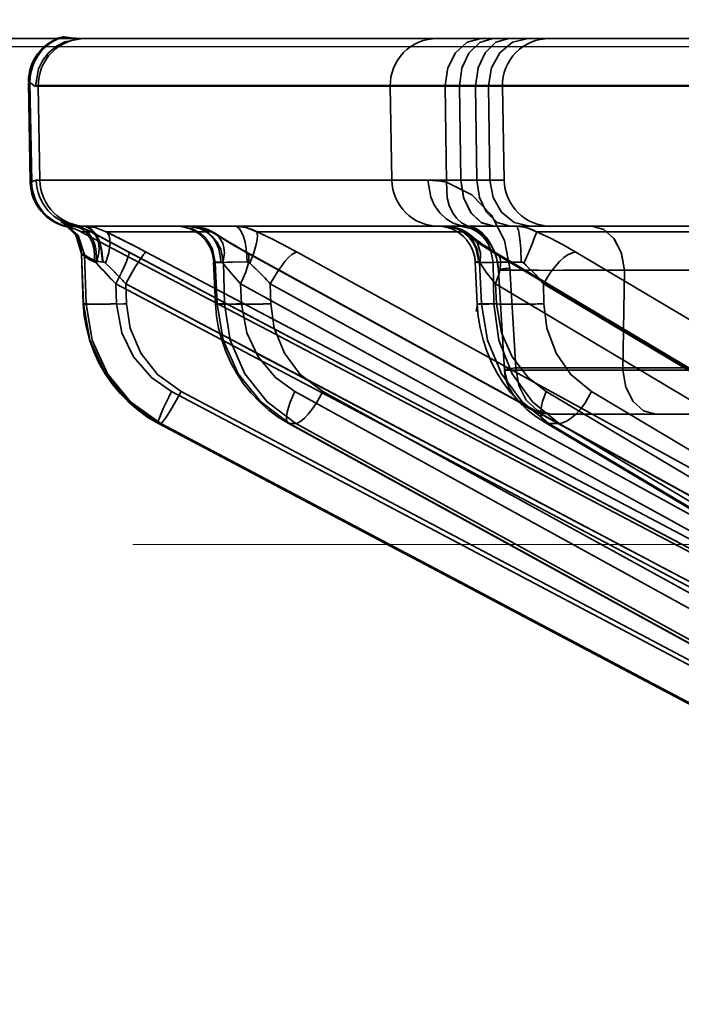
# Model space of a CAD drawing. Header units: millimetres. Extents: x -1465 to 393277, y -3788 to 454312.
# Tile 352 of 656: x 358010 to 358024, y 11940 to 11961. Entities that reach past the tile are written whole.
import ezdxf

# ---------------------------------------------------------------- set-up
doc = ezdxf.new("R2010")
doc.units = ezdxf.units.MM
doc.header["$XCLIPFRAME"] = 2
doc.linetypes.add('DASHED', pattern=[0.75, 0.5, -0.25])
for name, color, linetype in [('AHU03-3-68634OBJ', 8, 'Continuous'), ('EC-MTR_250-0_7OBJ', 8, 'Continuous'), ('FLUID-Wy2', 8, 'Continuous')]:
    doc.layers.add(name, color=color, linetype=linetype)
picture_1 = doc.add_image_def('image1.bmp', size_in_pixel=(951, 911))

msp = doc.modelspace()

# ---------------------------------------------------------------- linework, layer by layer
at = {"layer": 'AHU03-3-68634OBJ', "color": 8, "linetype": 'Continuous', "lineweight": 35, "ltscale": 100}
msp.add_line((358221.129, 11960.602), (357953.129, 11960.602), dxfattribs=at)
at = {"layer": 'EC-MTR_250-0_7OBJ', "color": 8, "linetype": 'Continuous', "lineweight": 35, "ltscale": 100}
for p, q in [((358011.304, 11960.639), (358011.335, 11960.639)), ((358011.723, 11960.602), (358036.798, 11960.602)), ((358010.575, 11959.677), (358010.607, 11959.677)), ((358010.612, 11957.546), (358010.575, 11959.659)), ((358010.607, 11959.659), (358010.575, 11959.659)), ((358010.607, 11959.659), (358010.644, 11957.546)), ((358030.697, 11959.602), (358010.783, 11959.602)), ((358010.723, 11959.584), (358010.783, 11959.584)), ((358010.783, 11959.584), (358010.818, 11957.584)), ((358030.697, 11959.584), (358010.783, 11959.584)), ((358018.309, 11957.584), (358018.274, 11959.584)), ((358019.446, 11959.584), (358019.473, 11957.539)), ((358019.779, 11957.584), (358019.754, 11959.584)), ((358020.094, 11959.584), (358020.119, 11957.584)), ((358020.368, 11959.584), (358020.397, 11957.584)), ((358020.665, 11959.584), (358020.7, 11957.584)), ((358010.644, 11957.546), (358010.612, 11957.546)), ((358020.7, 11957.584), (358010.738, 11957.584)), ((358019.779, 11957.584), (358018.31, 11957.583)), ((358011.379, 11956.629), (358011.36, 11956.643)), ((358011.401, 11956.612), (358011.378, 11956.629)), ((358011.428, 11956.59), (358011.401, 11956.612)), ((358011.417, 11956.582), (358011.449, 11956.582)), ((358011.455, 11956.566), (358011.427, 11956.591)), ((358011.483, 11956.538), (358011.454, 11956.566)), ((358011.51, 11956.508), (358011.482, 11956.539)), ((358011.537, 11956.475), (358011.51, 11956.508)), ((358011.563, 11956.439), (358011.537, 11956.475)), ((358011.588, 11956.401), (358011.563, 11956.439)), ((358029.791, 11946.959), (358011.689, 11956.486)), ((358011.908, 11956.486), (358011.689, 11956.486)), ((358020.486, 11956.602), (358011.741, 11956.602)), ((358014.474, 11956.486), (358012.232, 11956.486)), ((358019.833, 11956.486), (358015.434, 11956.486)), ((358020.826, 11956.602), (358020.486, 11956.602)), ((358027.103, 11956.602), (358020.826, 11956.602)), ((358027.471, 11956.486), (358021.392, 11956.486)), ((358011.611, 11956.36), (358011.588, 11956.401)), ((358012.568, 11956.13), (358032.2, 11945.751)), ((358012.712, 11956.052), (358032.198, 11945.752)), ((358013.08, 11956.052), (358032.565, 11945.752)), ((358015.204, 11956.052), (358033.941, 11945.752)), ((358015.23, 11956.045), (358033.966, 11945.745)), ((358016.294, 11956.052), (358035.03, 11945.752)), ((358020.459, 11956.052), (358037.728, 11945.752)), ((358020.536, 11956.031), (358037.804, 11945.731)), ((358022.23, 11956.052), (358039.496, 11945.752)), ((358011.702, 11956.018), (358011.743, 11954.948)), ((358011.706, 11956.013), (358011.747, 11954.951)), ((358011.706, 11956.013), (358011.768, 11955.991)), ((358011.768, 11955.991), (358011.801, 11954.951)), ((358014.517, 11955.836), (358014.556, 11954.944)), ((358014.552, 11955.829), (358014.59, 11954.951)), ((358014.729, 11955.829), (358014.552, 11955.829)), ((358014.729, 11955.829), (358014.749, 11954.951)), ((358020.084, 11955.839), (358020.127, 11954.941)), ((358020.179, 11955.829), (358020.221, 11954.951)), ((358020.467, 11955.829), (358020.179, 11955.829)), ((358020.467, 11955.829), (358020.48, 11954.951)), ((358020.71, 11953.538), (358020.578, 11955.669)), ((358020.583, 11955.665), (358020.71, 11953.538)), ((358020.824, 11955.712), (358020.953, 11953.584)), ((358023.226, 11953.538), (358023.261, 11955.664)), ((358023.261, 11955.664), (358023.226, 11953.538)), ((358027.808, 11955.664), (358023.261, 11955.664)), ((358012.434, 11955.372), (358012.45, 11954.951)), ((358012.434, 11955.372), (358031.919, 11945.072)), ((358012.647, 11955.372), (358012.66, 11954.951)), ((358012.647, 11955.372), (358032.132, 11945.072)), ((358015.091, 11955.372), (358015.109, 11954.951)), ((358015.091, 11955.372), (358033.827, 11945.072)), ((358015.723, 11955.372), (358015.732, 11954.951)), ((358015.723, 11955.372), (358034.459, 11945.072)), ((358020.516, 11955.372), (358020.536, 11954.951)), ((358020.516, 11955.372), (358037.784, 11945.072)), ((358021.542, 11955.372), (358021.549, 11954.951)), ((358021.542, 11955.372), (358038.81, 11945.072)), ((358011.801, 11954.951), (358011.747, 11954.951)), ((358014.749, 11954.951), (358014.59, 11954.951)), ((358020.48, 11954.951), (358020.221, 11954.951)), ((358029.095, 11953.584), (358020.953, 11953.584)), ((358030.769, 11953.539), (358023.226, 11953.538)), ((358013.622, 11953.081), (358031.967, 11943.379)), ((358013.824, 11953.081), (358032.169, 11943.379)), ((358016.245, 11953.081), (358033.885, 11943.379)), ((358016.843, 11953.081), (358034.483, 11943.379)), ((358021.592, 11953.081), (358037.849, 11943.379)), ((358022.563, 11953.081), (358038.82, 11943.379)), ((358021.572, 11952.422), (358021.375, 11952.552)), ((358029.296, 11952.602), (358021.705, 11952.602)), ((358032.413, 11942.315), (358013.341, 11952.401)), ((358013.341, 11952.401), (358032.417, 11942.314)), ((358013.344, 11952.401), (358013.341, 11952.401)), ((358013.39, 11952.401), (358013.344, 11952.401)), ((358013.39, 11952.401), (358032.462, 11942.314)), ((358034.44, 11942.324), (358016.106, 11952.408)), ((358016.135, 11952.401), (358034.474, 11942.314)), ((358016.269, 11952.401), (358016.135, 11952.401)), ((358016.269, 11952.401), (358034.609, 11942.314)), ((358038.456, 11942.345), (358021.572, 11952.422)), ((358021.653, 11952.401), (358038.555, 11942.314)), ((358021.871, 11952.401), (358021.653, 11952.401)), ((358021.871, 11952.401), (358038.773, 11942.314))]:
    msp.add_line(p, q, dxfattribs=at)
at = {"layer": 'EC-MTR_250-0_7OBJ', "color": 8, "linetype": 'Continuous', "lineweight": 35, "ltscale": 100, "flags": 128}
for points in [[(358011.335, 11960.639), (358011.393, 11960.631), (358011.477, 11960.618), (358011.587, 11960.607), (358011.723, 11960.602)], [(358010.723, 11959.584), (358010.789, 11959.957), (358010.881, 11960.139), (358011.01, 11960.302), (358011.171, 11960.435), (358011.352, 11960.53), (358011.723, 11960.602)], [(358019.446, 11959.602), (358019.503, 11959.979), (358019.662, 11960.298), (358019.911, 11960.521), (358020.214, 11960.602)], [(358019.447, 11959.602), (358019.503, 11959.979), (358019.663, 11960.297), (358019.912, 11960.52), (358020.214, 11960.602)], [(358019.754, 11959.584), (358019.803, 11959.967), (358019.949, 11960.291), (358020.18, 11960.519), (358020.461, 11960.602)], [(358020.094, 11959.584), (358020.147, 11959.979), (358020.294, 11960.298), (358020.523, 11960.521), (358020.801, 11960.602)], [(358020.368, 11959.602), (358020.43, 11959.979), (358020.607, 11960.298), (358020.882, 11960.521), (358021.215, 11960.602)], [(358010.607, 11959.659), (358010.629, 11959.649), (358010.646, 11959.636), (358010.659, 11959.626), (358010.678, 11959.608), (358010.689, 11959.598), (358010.701, 11959.591), (358010.712, 11959.586), (358010.723, 11959.584)], [(358010.644, 11957.546), (358010.667, 11957.555), (358010.691, 11957.567), (358010.715, 11957.579), (358010.738, 11957.584)], [(358010.738, 11957.584), (358010.715, 11957.579), (358010.691, 11957.567), (358010.667, 11957.555), (358010.644, 11957.546)], [(358019.076, 11957.584), (358019.14, 11957.221), (358019.22, 11957.045), (358019.33, 11956.888), (358019.464, 11956.761), (358019.615, 11956.67), (358019.771, 11956.618), (358019.923, 11956.602)], [(358019.076, 11957.584), (358019.266, 11957.573), (358019.473, 11957.539)], [(358019.473, 11957.539), (358019.368, 11957.559), (358019.077, 11957.584)], [(358019.923, 11956.602), (358019.771, 11956.618), (358019.615, 11956.67), (358019.465, 11956.761), (358019.33, 11956.888), (358019.22, 11957.045), (358019.14, 11957.221), (358019.077, 11957.584)], [(358019.473, 11957.539), (358019.486, 11957.207), (358019.529, 11957.045), (358019.598, 11956.898), (358019.689, 11956.774), (358019.796, 11956.678), (358019.915, 11956.614), (358020.037, 11956.579)], [(358020.824, 11955.712), (358020.706, 11956.296), (358020.429, 11956.835), (358020.012, 11957.27), (358019.473, 11957.539)], [(358020.486, 11956.602), (358020.222, 11956.674), (358019.998, 11956.878), (358019.84, 11957.197), (358019.779, 11957.584)], [(358019.779, 11957.584), (358019.835, 11957.211), (358019.983, 11956.899), (358020.211, 11956.68), (358020.486, 11956.602)], [(358020.119, 11957.584), (358020.175, 11957.211), (358020.323, 11956.899), (358020.551, 11956.68), (358020.826, 11956.602)], [(358020.397, 11957.584), (358020.464, 11957.211), (358020.642, 11956.899), (358020.915, 11956.68), (358021.245, 11956.602)], [(358011.706, 11956.013), (358011.582, 11956.418), (358011.268, 11956.701)], [(358011.268, 11956.701), (358011.283, 11956.684), (358011.393, 11956.636), (358011.571, 11956.594)], [(358011.768, 11955.991), (358011.636, 11956.407), (358011.306, 11956.69)], [(358011.601, 11956.611), (358011.459, 11956.639), (358011.356, 11956.672), (358011.306, 11956.69)], [(358011.36, 11956.642), (358011.346, 11956.651), (358011.336, 11956.657), (358011.327, 11956.663), (358011.338, 11956.658), (358011.354, 11956.651), (358011.363, 11956.647), (358011.375, 11956.643), (358011.387, 11956.638), (358011.401, 11956.633), (358011.417, 11956.628), (358011.434, 11956.623), (358011.453, 11956.618), (358011.474, 11956.612), (358011.497, 11956.607), (358011.521, 11956.602), (358011.548, 11956.597), (358011.577, 11956.593)], [(358011.338, 11956.658), (358011.354, 11956.651), (358011.363, 11956.647)], [(358011.375, 11956.643), (358011.387, 11956.638), (358011.401, 11956.633), (358011.417, 11956.628), (358011.434, 11956.623)], [(358011.571, 11956.594), (358011.499, 11956.587), (358011.449, 11956.582)], [(358011.474, 11956.612), (358011.497, 11956.607), (358011.521, 11956.602), (358011.548, 11956.597)], [(358011.99, 11955.838), (358011.971, 11956.109), (358011.936, 11956.239), (358011.884, 11956.356), (358011.817, 11956.453), (358011.74, 11956.526), (358011.656, 11956.572), (358011.571, 11956.594)], [(358011.908, 11956.486), (358011.825, 11956.526), (358011.571, 11956.594)], [(358011.577, 11956.593), (358011.649, 11956.581), (358011.72, 11956.563), (358011.79, 11956.54), (358011.858, 11956.512), (358011.924, 11956.478)], [(358011.601, 11956.611), (358011.688, 11956.587), (358011.773, 11956.539), (358011.852, 11956.465), (358011.92, 11956.369), (358011.973, 11956.253), (358012.009, 11956.124), (358012.029, 11955.858)], [(358011.698, 11956.602), (358011.713, 11956.602), (358011.727, 11956.602), (358011.741, 11956.602)], [(358012.154, 11955.84), (358012.12, 11956.124), (358012.08, 11956.26), (358012.026, 11956.381), (358011.961, 11956.478), (358011.889, 11956.548), (358011.814, 11956.589), (358011.741, 11956.602)], [(358011.762, 11956.602), (358011.998, 11956.574), (358012.232, 11956.486)], [(358011.762, 11956.602), (358011.834, 11956.589), (358011.907, 11956.548), (358011.977, 11956.478), (358012.04, 11956.381), (358012.093, 11956.26), (358012.131, 11956.124), (358012.165, 11955.84)], [(358011.908, 11956.486), (358011.963, 11956.451), (358012.01, 11956.398), (358012.046, 11956.328), (358012.069, 11956.242), (358012.078, 11956.143), (358012.072, 11956.037), (358012.023, 11955.817)], [(358011.908, 11956.486), (358012.148, 11956.355), (358012.418, 11956.209), (358012.712, 11956.052)], [(358011.924, 11956.478), (358012.038, 11956.415), (358012.16, 11956.349), (358012.289, 11956.279), (358012.425, 11956.205), (358012.568, 11956.13)], [(358011.924, 11956.478), (358012.039, 11956.415), (358012.161, 11956.348), (358012.291, 11956.278), (358012.428, 11956.204), (358012.57, 11956.128)], [(358012.232, 11956.486), (358012.266, 11956.451), (358012.292, 11956.398), (358012.308, 11956.328), (358012.311, 11956.242), (358012.303, 11956.143), (358012.283, 11956.037), (358012.216, 11955.817)], [(358013.08, 11956.052), (358012.867, 11956.164), (358012.232, 11956.486)], [(358014.518, 11955.836), (358014.507, 11955.937), (358014.483, 11956.037), (358014.447, 11956.132), (358014.399, 11956.222), (358014.341, 11956.305), (358014.272, 11956.38), (358014.194, 11956.445), (358014.108, 11956.5), (358014.017, 11956.544), (358013.92, 11956.576), (358013.82, 11956.595), (358013.719, 11956.602)], [(358014.552, 11955.829), (358014.491, 11956.116), (358014.418, 11956.254), (358014.319, 11956.377), (358014.198, 11956.476), (358014.063, 11956.548), (358013.787, 11956.602)], [(358014.729, 11955.829), (358014.668, 11956.116), (358014.595, 11956.254), (358014.496, 11956.377), (358014.375, 11956.476), (358014.24, 11956.548), (358013.964, 11956.602)], [(358014.474, 11956.486), (358014.259, 11956.574), (358014.043, 11956.602)], [(358014.68, 11955.84), (358014.626, 11956.124), (358014.565, 11956.26), (358014.483, 11956.381), (358014.383, 11956.478), (358014.271, 11956.548), (358014.156, 11956.589), (358014.043, 11956.602)], [(358014.044, 11956.602), (358014.132, 11956.597), (358014.219, 11956.584), (358014.307, 11956.563)], [(358014.307, 11956.563), (358014.393, 11956.532), (358014.476, 11956.493), (358014.557, 11956.446)], [(358015.204, 11956.052), (358014.927, 11956.209), (358014.683, 11956.354), (358014.474, 11956.486)], [(358014.716, 11955.817), (358014.745, 11956.037), (358014.737, 11956.143), (358014.711, 11956.242), (358014.615, 11956.398), (358014.548, 11956.451), (358014.474, 11956.486)], [(358014.557, 11956.446), (358014.641, 11956.391), (358014.737, 11956.331)], [(358014.972, 11956.602), (358015.204, 11956.574), (358015.434, 11956.486)], [(358014.972, 11956.602), (358015.018, 11956.589), (358015.065, 11956.548), (358015.111, 11956.478), (358015.152, 11956.381), (358015.186, 11956.26), (358015.211, 11956.124), (358015.226, 11955.981), (358015.233, 11955.84)], [(358015.287, 11955.817), (358015.371, 11956.037), (358015.429, 11956.242), (358015.444, 11956.328), (358015.45, 11956.398), (358015.446, 11956.451), (358015.434, 11956.486)], [(358015.434, 11956.486), (358015.712, 11956.355), (358016.002, 11956.208), (358016.294, 11956.052)], [(358020.085, 11955.839), (358020.074, 11955.94), (358020.05, 11956.039), (358020.014, 11956.134), (358019.966, 11956.223), (358019.907, 11956.306), (358019.838, 11956.381), (358019.761, 11956.446), (358019.675, 11956.501), (358019.584, 11956.544), (358019.488, 11956.576), (358019.387, 11956.595), (358019.287, 11956.602)], [(358019.446, 11956.602), (358019.64, 11956.574), (358019.833, 11956.486)], [(358019.446, 11956.602), (358019.704, 11956.548), (358019.83, 11956.478), (358019.943, 11956.381), (358020.036, 11956.26), (358020.105, 11956.124), (358020.165, 11955.84)], [(358019.447, 11956.602), (358019.533, 11956.597), (358019.62, 11956.584), (358019.706, 11956.562), (358019.79, 11956.53), (358019.871, 11956.49), (358019.949, 11956.442), (358020.022, 11956.385)], [(358019.447, 11956.602), (358019.533, 11956.597), (358019.62, 11956.584), (358019.705, 11956.562)], [(358019.474, 11956.602), (358019.729, 11956.548), (358019.853, 11956.476), (358019.964, 11956.377), (358020.056, 11956.254), (358020.123, 11956.116), (358020.179, 11955.829)], [(358020.467, 11955.829), (358020.41, 11956.116), (358020.343, 11956.254), (358020.252, 11956.377), (358020.14, 11956.476), (358020.016, 11956.548), (358019.762, 11956.602)], [(358019.79, 11956.53), (358019.871, 11956.49), (358019.949, 11956.442), (358020.022, 11956.385)], [(358019.833, 11956.486), (358019.999, 11956.355), (358020.209, 11956.209), (358020.459, 11956.052)], [(358019.833, 11956.486), (358020.006, 11956.398), (358020.137, 11956.242), (358020.2, 11956.037), (358020.193, 11955.817)], [(358020.037, 11956.579), (358019.976, 11956.596), (358019.923, 11956.602)], [(358019.979, 11956.592), (358019.959, 11956.597), (358019.943, 11956.599), (358019.932, 11956.601)], [(358020.57, 11955.754), (358020.557, 11955.838), (358020.538, 11955.92), (358020.514, 11955.998), (358020.486, 11956.072), (358020.454, 11956.14), (358020.419, 11956.204), (358020.381, 11956.264), (358020.341, 11956.318), (358020.3, 11956.368), (358020.257, 11956.413), (358020.213, 11956.454), (358020.169, 11956.49), (358020.125, 11956.521), (358020.083, 11956.547), (358020.043, 11956.568), (358020.008, 11956.582), (358019.98, 11956.591)], [(358020.578, 11955.669), (358020.57, 11955.759), (358020.555, 11955.846), (358020.535, 11955.932), (358020.509, 11956.012), (358020.479, 11956.088), (358020.445, 11956.158), (358020.409, 11956.221), (358020.37, 11956.28), (358020.33, 11956.333), (358020.288, 11956.381), (358020.245, 11956.425), (358020.201, 11956.464), (358020.158, 11956.498), (358020.116, 11956.527), (358020.076, 11956.551), (358020.039, 11956.57), (358020.006, 11956.583)], [(358020.037, 11956.579), (358020.125, 11956.538), (358020.238, 11956.452), (358020.315, 11956.37), (358020.371, 11956.296), (358020.432, 11956.195), (358020.481, 11956.095), (358020.524, 11955.98), (358020.567, 11955.807), (358020.583, 11955.665)], [(358020.955, 11956.602), (358021.175, 11956.574), (358021.392, 11956.486)], [(358021.063, 11955.84), (358021.054, 11956.124), (358021.044, 11956.26), (358021.03, 11956.381), (358021.013, 11956.478), (358021.003, 11956.517), (358020.994, 11956.548), (358020.984, 11956.572), (358020.974, 11956.589), (358020.955, 11956.602)], [(358021.12, 11955.817), (358021.216, 11956.037), (358021.301, 11956.242), (358021.336, 11956.328), (358021.363, 11956.398), (358021.381, 11956.451), (358021.392, 11956.486)], [(358022.23, 11956.052), (358021.955, 11956.209), (358021.674, 11956.354), (358021.392, 11956.486)], [(358022.566, 11956.602), (358022.82, 11956.533), (358023.035, 11956.342), (358023.192, 11956.041), (358023.261, 11955.664)], [(358023.261, 11955.664), (358023.196, 11956.029), (358023.042, 11956.331), (358022.822, 11956.531), (358022.566, 11956.602)], [(358011.702, 11956.018), (358011.699, 11956.071), (358011.691, 11956.123), (358011.681, 11956.174), (358011.667, 11956.224), (358011.651, 11956.271), (358011.632, 11956.316), (358011.611, 11956.36)], [(358014.737, 11956.331), (358014.844, 11956.266), (358014.962, 11956.197), (358015.091, 11956.123), (358015.23, 11956.045)], [(358020.023, 11956.384), (358020.066, 11956.349), (358020.119, 11956.308), (358020.183, 11956.26)], [(358020.183, 11956.26), (358020.257, 11956.209), (358020.341, 11956.153), (358020.434, 11956.094), (358020.536, 11956.031)], [(358011.702, 11956.018), (358011.699, 11956.071), (358011.691, 11956.124), (358011.681, 11956.174)], [(358012.434, 11955.372), (358012.563, 11955.633), (358012.617, 11955.75), (358012.661, 11955.852), (358012.679, 11955.896), (358012.693, 11955.936), (358012.705, 11955.97), (358012.713, 11955.999), (358012.718, 11956.021), (358012.719, 11956.038), (358012.715, 11956.051)], [(358012.647, 11955.372), (358012.714, 11955.497), (358012.785, 11955.623), (358012.855, 11955.744), (358012.922, 11955.852), (358012.98, 11955.939), (358013.026, 11956.003), (358013.045, 11956.024), (358013.06, 11956.04), (358013.072, 11956.049)], [(358015.091, 11955.372), (358015.147, 11955.494), (358015.194, 11955.612), (358015.231, 11955.721), (358015.256, 11955.819), (358015.268, 11955.903), (358015.268, 11955.97), (358015.263, 11955.996), (358015.255, 11956.018), (358015.23, 11956.045)], [(358015.23, 11956.045), (358015.204, 11956.052)], [(358015.723, 11955.372), (358015.874, 11955.633), (358016.034, 11955.852), (358016.111, 11955.936), (358016.181, 11955.999), (358016.243, 11956.038), (358016.294, 11956.052)], [(358020.459, 11956.052), (358020.48, 11956.051), (358020.536, 11956.031)], [(358020.536, 11956.031), (358020.577, 11955.995), (358020.606, 11955.942), (358020.622, 11955.873), (358020.626, 11955.791), (358020.617, 11955.698), (358020.595, 11955.595), (358020.516, 11955.372)], [(358021.542, 11955.372), (358021.696, 11955.633), (358021.879, 11955.852), (358021.974, 11955.936), (358022.066, 11955.999), (358022.153, 11956.038), (358022.23, 11956.052)], [(358011.702, 11956.018), (358011.723, 11955.997)], [(358011.723, 11955.997), (358011.772, 11955.955), (358011.865, 11955.891), (358011.99, 11955.838)], [(358011.768, 11955.991), (358011.808, 11955.967), (358011.894, 11955.913), (358012.029, 11955.858)], [(358012.029, 11955.858), (358011.887, 11955.916), (358011.813, 11955.962), (358011.768, 11955.991)], [(358012.023, 11955.817), (358012.012, 11955.827), (358012.001, 11955.834), (358011.99, 11955.838)], [(358012.434, 11955.372), (358012.325, 11955.489), (358012.023, 11955.817)], [(358012.029, 11955.858), (358012.071, 11955.848), (358012.112, 11955.842), (358012.169, 11955.839)], [(358012.216, 11955.817), (358012.199, 11955.83), (358012.182, 11955.837), (358012.169, 11955.839)], [(358012.216, 11955.817), (358012.304, 11955.728), (358012.581, 11955.443)], [(358012.581, 11955.443), (358012.454, 11955.576), (358012.333, 11955.699), (358012.216, 11955.817)], [(358014.68, 11955.84), (358014.642, 11955.84), (358014.61, 11955.841), (358014.582, 11955.84), (358014.559, 11955.84), (358014.541, 11955.839), (358014.528, 11955.839), (358014.518, 11955.837)], [(358014.552, 11955.829), (358014.537, 11955.831), (358014.526, 11955.833)], [(358014.716, 11955.817), (358014.704, 11955.83), (358014.692, 11955.837), (358014.68, 11955.84)], [(358015.091, 11955.372), (358014.889, 11955.603), (358014.716, 11955.817)], [(358014.716, 11955.817), (358014.889, 11955.603), (358015.091, 11955.372)], [(358014.729, 11955.829), (358014.805, 11955.835), (358014.918, 11955.839), (358015.063, 11955.841), (358015.233, 11955.84)], [(358015.233, 11955.84), (358015.252, 11955.837), (358015.27, 11955.829), (358015.287, 11955.817)], [(358015.499, 11955.611), (358015.446, 11955.664), (358015.287, 11955.817)], [(358015.287, 11955.817), (358015.34, 11955.767), (358015.499, 11955.611)], [(358020.085, 11955.839), (358020.099, 11955.836), (358020.109, 11955.835), (358020.122, 11955.834), (358020.138, 11955.833), (358020.179, 11955.829)], [(358020.179, 11955.829), (358020.138, 11955.833), (358020.122, 11955.834), (358020.109, 11955.835), (358020.099, 11955.836), (358020.087, 11955.838)], [(358020.165, 11955.84), (358020.13, 11955.841), (358020.116, 11955.841), (358020.105, 11955.841), (358020.09, 11955.84)], [(358020.193, 11955.817), (358020.178, 11955.834), (358020.165, 11955.84)], [(358020.193, 11955.817), (358020.335, 11955.603), (358020.516, 11955.372)], [(358020.516, 11955.372), (358020.335, 11955.603), (358020.193, 11955.817)], [(358020.467, 11955.829), (358020.575, 11955.835), (358020.715, 11955.839), (358021.063, 11955.84)], [(358021.12, 11955.817), (358021.102, 11955.83), (358021.083, 11955.837), (358021.063, 11955.84)], [(358020.578, 11955.669), (358020.594, 11955.678), (358020.614, 11955.682), (358020.641, 11955.688), (358020.676, 11955.693), (358020.719, 11955.699), (358020.824, 11955.712)], [(358020.583, 11955.665), (358020.6, 11955.679), (358020.626, 11955.685), (358020.662, 11955.691), (358020.708, 11955.698), (358020.762, 11955.705), (358020.824, 11955.712)], [(358023.261, 11955.667), (358022.224, 11955.664), (358021.385, 11955.663), (358020.863, 11955.664), (358020.583, 11955.665)], [(358020.583, 11955.665), (358020.663, 11955.665), (358020.788, 11955.665), (358020.958, 11955.664), (358021.174, 11955.664), (358021.422, 11955.664), (358021.589, 11955.663), (358021.958, 11955.664), (358022.456, 11955.665), (358022.877, 11955.666), (358023.261, 11955.667)], [(358021.542, 11955.372), (358021.365, 11955.575), (358021.173, 11955.768)], [(358021.173, 11955.768), (358021.365, 11955.575), (358021.542, 11955.372)], [(358012.45, 11954.951), (358012.318, 11954.947), (358012.186, 11954.943), (358012.061, 11954.941), (358011.949, 11954.94), (358011.901, 11954.94), (358011.859, 11954.94), (358011.823, 11954.941), (358011.794, 11954.942), (358011.771, 11954.943), (358011.755, 11954.945), (358011.743, 11954.939), (358011.755, 11954.892)], [(358011.808, 11954.435), (358011.764, 11954.691), (358011.743, 11954.948)], [(358011.747, 11954.951), (358011.881, 11954.173), (358012.208, 11953.462), (358012.704, 11952.859), (358013.344, 11952.401)], [(358011.801, 11954.951), (358011.932, 11954.173), (358012.256, 11953.462), (358012.75, 11952.859), (358013.39, 11952.401)], [(358013.39, 11952.401), (358012.751, 11952.855), (358012.253, 11953.46), (358011.929, 11954.175), (358011.801, 11954.951)], [(358012.596, 11954.949), (358012.315, 11954.942), (358012.179, 11954.94), (358012.056, 11954.94), (358011.954, 11954.941), (358011.876, 11954.943), (358011.848, 11954.945), (358011.826, 11954.947), (358011.81, 11954.949)], [(358012.45, 11954.951), (358012.561, 11954.335), (358012.811, 11953.82), (358013.192, 11953.379), (358013.622, 11953.081)], [(358013.824, 11953.081), (358013.321, 11953.447), (358012.968, 11953.896), (358012.739, 11954.432), (358012.66, 11954.951)], [(358015.109, 11954.951), (358015.002, 11954.947), (358014.898, 11954.944), (358014.802, 11954.942), (358014.716, 11954.94), (358014.679, 11954.94), (358014.647, 11954.94), (358014.619, 11954.94), (358014.596, 11954.94), (358014.578, 11954.941), (358014.566, 11954.942), (358014.556, 11954.942), (358014.557, 11954.953)], [(358014.556, 11954.944), (358014.575, 11954.949), (358014.59, 11954.951)], [(358014.622, 11954.433), (358014.578, 11954.688), (358014.556, 11954.944)], [(358016.135, 11952.401), (358015.519, 11952.859), (358015.04, 11953.462), (358014.723, 11954.173), (358014.59, 11954.951)], [(358014.749, 11954.951), (358014.792, 11954.947), (358014.852, 11954.944), (358015.029, 11954.94), (358015.262, 11954.94), (358015.514, 11954.944)], [(358014.749, 11954.951), (358014.872, 11954.173), (358015.181, 11953.462), (358015.654, 11952.859), (358016.269, 11952.401)], [(358015.109, 11954.951), (358015.22, 11954.335), (358015.463, 11953.82), (358015.831, 11953.379), (358016.245, 11953.081)], [(358016.843, 11953.081), (358016.36, 11953.447), (358016.022, 11953.896), (358015.805, 11954.432), (358015.732, 11954.951)], [(358020.536, 11954.951), (358020.455, 11954.948), (358020.377, 11954.945), (358020.306, 11954.943), (358020.244, 11954.941), (358020.217, 11954.94), (358020.194, 11954.94), (358020.173, 11954.94), (358020.157, 11954.94), (358020.143, 11954.94), (358020.131, 11954.94), (358020.104, 11954.785)], [(358020.127, 11954.941), (358020.141, 11954.944), (358020.152, 11954.945), (358020.166, 11954.946), (358020.182, 11954.948), (358020.221, 11954.951)], [(358020.191, 11954.435), (358020.149, 11954.687), (358020.127, 11954.941)], [(358021.653, 11952.401), (358021.085, 11952.859), (358020.642, 11953.462), (358020.347, 11954.173), (358020.221, 11954.951)], [(358020.48, 11954.951), (358020.596, 11954.945), (358020.761, 11954.941), (358020.965, 11954.94), (358021.185, 11954.941)], [(358020.48, 11954.951), (358020.588, 11954.173), (358020.871, 11953.462), (358021.305, 11952.859), (358021.871, 11952.401)], [(358020.536, 11954.951), (358020.642, 11954.335), (358020.869, 11953.82), (358021.209, 11953.379), (358021.592, 11953.081)], [(358022.563, 11953.081), (358022.118, 11953.447), (358021.809, 11953.896), (358021.612, 11954.432), (358021.549, 11954.951)], [(358012.908, 11952.682), (358012.709, 11952.852), (358012.525, 11953.04), (358012.356, 11953.244), (358012.206, 11953.462), (358012.075, 11953.692), (358011.964, 11953.933), (358011.875, 11954.181), (358011.808, 11954.435)], [(358015.689, 11952.687), (358015.497, 11952.857), (358015.319, 11953.044), (358015.156, 11953.247), (358015.01, 11953.464), (358014.883, 11953.693), (358014.775, 11953.933), (358014.688, 11954.18), (358014.622, 11954.433)], [(358021.375, 11952.552), (358021.186, 11952.701), (358021.008, 11952.87), (358020.842, 11953.057), (358020.69, 11953.259), (358020.554, 11953.475), (358020.435, 11953.702), (358020.335, 11953.94), (358020.253, 11954.184), (358020.191, 11954.435)], [(358020.71, 11953.538), (358020.721, 11953.549), (358020.757, 11953.557), (358020.793, 11953.564), (358020.838, 11953.57), (358020.892, 11953.577), (358020.953, 11953.584)], [(358020.71, 11953.538), (358020.721, 11953.549), (358020.757, 11953.557), (358020.793, 11953.564), (358020.838, 11953.57), (358020.892, 11953.577), (358020.953, 11953.584)], [(358023.226, 11953.538), (358022.77, 11953.538), (358022.257, 11953.538), (358021.724, 11953.539), (358021.486, 11953.538), (358021.238, 11953.538), (358020.971, 11953.538), (358020.783, 11953.538), (358020.71, 11953.538)], [(358021.705, 11952.602), (358021.352, 11952.666), (358021.179, 11952.753), (358021.022, 11952.873), (358020.893, 11953.022), (358020.797, 11953.19), (358020.71, 11953.538)], [(358021.705, 11952.602), (358021.352, 11952.666), (358021.179, 11952.753), (358021.022, 11952.873), (358020.893, 11953.022), (358020.796, 11953.19), (358020.71, 11953.538)], [(358020.953, 11953.584), (358021.013, 11953.211), (358021.17, 11952.899), (358021.413, 11952.68), (358021.705, 11952.602)], [(358023.226, 11953.538), (358023.292, 11953.175), (358023.447, 11952.872), (358023.669, 11952.672), (358023.928, 11952.602)], [(358023.226, 11953.538), (358023.292, 11953.175), (358023.447, 11952.872), (358023.67, 11952.672), (358023.928, 11952.602)], [(358013.352, 11952.488), (358013.365, 11952.524), (358013.399, 11952.611), (358013.445, 11952.718), (358013.5, 11952.836), (358013.56, 11952.959), (358013.622, 11953.081)], [(358013.39, 11952.401), (358013.41, 11952.412), (358013.425, 11952.427), (358013.443, 11952.448), (358013.489, 11952.511), (358013.548, 11952.598), (358013.614, 11952.706), (358013.685, 11952.828), (358013.757, 11952.955), (358013.824, 11953.081)], [(358016.106, 11952.408), (358016.081, 11952.434), (358016.073, 11952.455), (358016.068, 11952.482), (358016.067, 11952.551), (358016.081, 11952.639), (358016.108, 11952.741), (358016.146, 11952.853), (358016.193, 11952.968), (358016.245, 11953.081)], [(358016.843, 11953.081), (358016.697, 11952.828), (358016.614, 11952.706), (358016.529, 11952.598), (358016.449, 11952.511), (358016.376, 11952.448), (358016.316, 11952.412), (358016.269, 11952.401)], [(358021.572, 11952.422), (358021.531, 11952.458), (358021.502, 11952.512), (358021.485, 11952.583), (358021.482, 11952.669), (358021.493, 11952.767), (358021.516, 11952.871), (358021.592, 11953.081)], [(358022.563, 11953.081), (358022.415, 11952.828), (358022.323, 11952.706), (358022.224, 11952.598), (358022.124, 11952.511), (358022.029, 11952.448), (358021.943, 11952.412), (358021.871, 11952.401)], [(358013.341, 11952.401), (358013.119, 11952.532), (358012.908, 11952.682)], [(358016.106, 11952.408), (358015.892, 11952.538), (358015.689, 11952.687)], [(358013.341, 11952.401), (358013.336, 11952.418), (358013.338, 11952.435), (358013.344, 11952.458), (358013.352, 11952.488)], [(358016.135, 11952.401), (358016.106, 11952.408)], [(358021.653, 11952.401), (358021.61, 11952.406), (358021.572, 11952.422)]]:
    msp.add_lwpolyline(points, dxfattribs=at)
at = {"layer": 'EC-MTR_250-0_7OBJ', "color": 8, "linetype": 'Continuous', "lineweight": 35, "ltscale": 100}
for centre, radius, start, end in [((358011.575, 11959.677), 1, 105.7426, 180), ((358011.607, 11959.677), 1, 105.7502, 179.9999), ((358011.783, 11959.602), 1, 90.0031, 181.0032), ((358019.275, 11959.602), 1, 90.0406, 181.0085), ((358021.665, 11959.602), 1, 90, 181), ((358011.612, 11957.563), 1, 181, 258.7792), ((358011.643, 11957.563), 1, 180.9959, 258.7728), ((358011.738, 11957.602), 1, 181.0137, 262.0907), ((358011.818, 11957.601), 1, 180.9967, 269.997), ((358019.309, 11957.602), 1, 181.0148, 269.9996), ((358021.7, 11957.602), 1, 181, 270), ((358010.35, 11953.375), 3.45, 73.9045, 74.5637), ((358010.429, 11953.656), 3.159, 73.8743, 74.5944), ((358011.223, 11955.602), 1, 62.2415, 78.7792), ((358011.447, 11955.622), 0.98, 61.9314, 82.7242), ((358011.742, 11957.653), 1.052, 262.3057, 269.953), ((358011.741, 11957.646), 1.045, 262.2804, 269.9796), ((358034.181, 11996.795), 46.053, 241.077, 242.2141), ((357997.249, 11926.16), 33.825, 62.0938, 63.7081), ((358014.972, 11955.617), 0.985, 62.0264, 90.0362), ((358009.69, 11944.041), 13.707, 61.1969, 65.2241), ((358020.953, 11955.708), 0.893, 60.5927, 89.9212), ((358042.69, 11983.766), 41.492, 222.3455, 223.181), ((358018.717, 11953.147), 3.592, 46.8641, 48.0107), ((358010.567, 11950.764), 6.915, 41.7896, 44.5011), ((358010.581, 11950.777), 6.896, 41.7861, 44.5055), ((358001.025, 11944.533), 15.892, 43.0053, 43.353), ((358001.026, 11944.534), 15.891, 43.0053, 43.3531), ((362720.246, 20851.935), 10065.303, 242.1145313, 242.2401507), ((358011.929, 11976.234), 21.296, 271.7955, 271.967), ((358011.93, 11976.201), 21.263, 271.7954, 271.9672), ((358015.088, 11973.171), 18.232, 271.3404, 272.0257), ((358015.098, 11972.83), 17.89, 271.3338, 272.0323), ((358020.953, 11970.978), 16.038, 270.8294, 272.1297), ((358020.975, 11970.096), 15.156, 270.7915, 272.1675), ((358021.705, 11953.602), 1, 183.4604, 270)]:
    msp.add_arc(centre, radius, start, end, dxfattribs=at)
at = {"layer": 'FLUID-Wy2', "color": 8, "linetype": 'Continuous', "lineweight": 25, "ltscale": 100}
msp.add_line((357562.8, 11960.43), (359562.8, 11960.43), dxfattribs=at)
at = {"layer": 'FLUID-Wy2', "color": 8, "linetype": 'Continuous', "lineweight": 18, "ltscale": 100}
msp.add_line((357562.8, 11960.43), (359562.8, 11960.43), dxfattribs=at)
at = {"layer": 'FLUID-Wy2', "color": 8, "linetype": 'DASHED', "lineweight": 18, "ltscale": 100}
msp.add_line((359562.8, 11949.823), (357562.8, 11949.823), dxfattribs=at)

# ---------------------------------------------------------------- pictures from other files: only their frames are drawn
at = {"color": 8, "lineweight": 13}
image = msp.add_image(picture_1, insert=(357606.986, 12545.821), size_in_units=(1986.021, 1904.625), rotation=-90, dxfattribs=at)
image.set_boundary_path([(-0.5, -0.5), (950.5, 910.5)])

doc.saveas('drawing.dxf')
